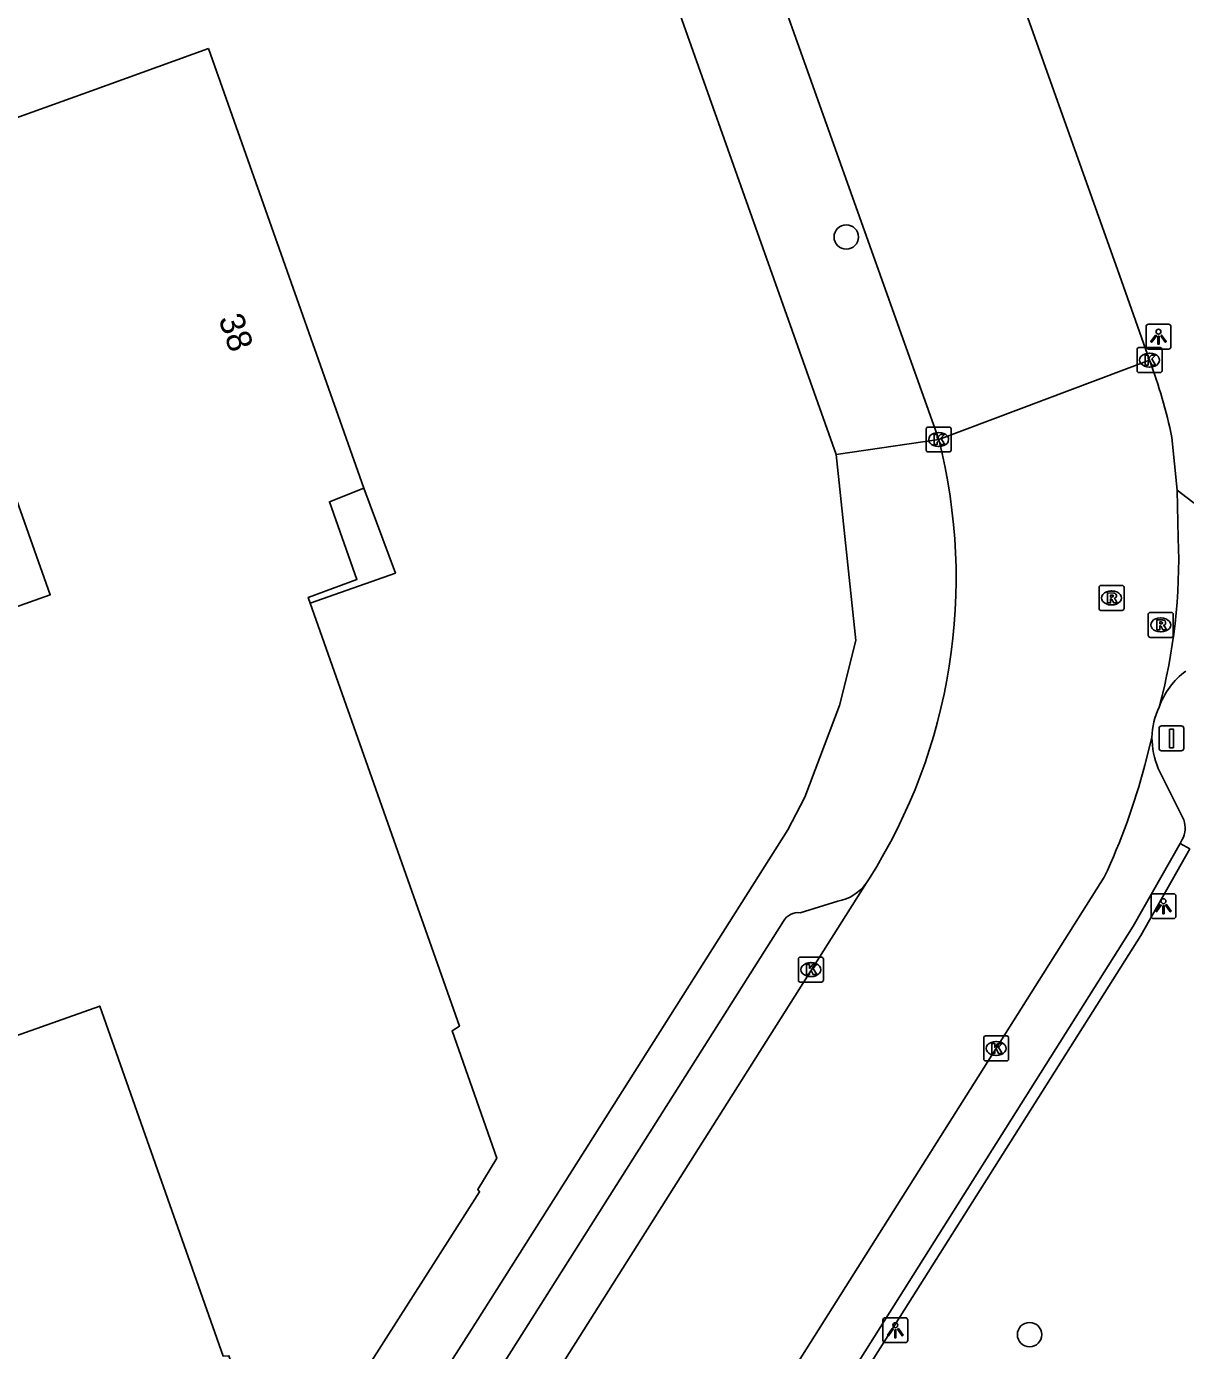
# Model space of a CAD drawing. Extents: x 157692 to 159670, y 381454 to 383289.
# Drawn here: x 159590 to 159636.5, y 382502.3 to 382555.4 of the extents above; entities that cross this region are included whole.
import ezdxf

# ---------------------------------------------------------------- set-up
doc = ezdxf.new("R2010")
doc.units = 0
for name, color, linetype in [('IMGEO_Boom', 7, 'Continuous'), ('IMGEO_Fietspad_gesloten', 7, 'Continuous'), ('IMGEO_Kolk', 7, 'Continuous'), ('IMGEO_Lichtpunt', 7, 'Continuous'), ('IMGEO_Pand', 7, 'Continuous'), ('IMGEO_Pand_nummerreeks', 7, 'Continuous'), ('IMGEO_Pand_overbouw', 7, 'Continuous'), ('IMGEO_Parkeervlak_open', 7, 'Continuous'), ('IMGEO_Rijbaan_lokaal_open', 7, 'Continuous'), ('IMGEO_Rijbaan_regionaal_gesloten', 7, 'Continuous'), ('IMGEO_Rioolput', 7, 'Continuous'), ('IMGEO_Verkeersbordpaal', 7, 'Continuous'), ('IMGEO_Verkeerseiland_open', 7, 'Continuous'), ('IMGEO_Voetpad_open', 7, 'Continuous')]:
    doc.layers.add(name, color=color, linetype=linetype)

msp = doc.modelspace()

# ---------------------------------------------------------------- linework, layer by layer
at = {"layer": 'IMGEO_Boom'}
for centre in [(159622.857, 382546.976), (159630.215, 382502.909)]:
    msp.add_circle(centre, 0.489, dxfattribs=at)
at = {"layer": 'IMGEO_Fietspad_gesloten'}
msp.add_lwpolyline([(159636.144, 382536.811), (159643.136, 382531.444)], dxfattribs=at)
msp.add_arc((159638.342, 382527.058), 3.105, 126.5903, 160.3935, dxfattribs=at)
at = {"layer": 'IMGEO_Kolk'}
for p, q in [((159634.531, 382541.609), (159634.531, 382542.461)), ((159634.606, 382542.535), (159635.458, 382542.535)), ((159635.019, 382542.315), (159635.044, 382542.315)), ((159635.532, 382542.461), (159635.532, 382541.609)), ((159635.042, 382541.755), (159635.017, 382541.755)), ((159635.458, 382541.535), (159634.606, 382541.535)), ((159626.066, 382538.42), (159626.066, 382539.272)), ((159626.141, 382539.346), (159626.993, 382539.346)), ((159626.554, 382539.126), (159626.579, 382539.126)), ((159627.067, 382539.272), (159627.067, 382538.42)), ((159626.577, 382538.566), (159626.552, 382538.566)), ((159626.993, 382538.346), (159626.141, 382538.346)), ((159620.937, 382517.136), (159620.937, 382517.988)), ((159621.012, 382518.062), (159621.864, 382518.062)), ((159621.425, 382517.842), (159621.45, 382517.842)), ((159621.938, 382517.988), (159621.938, 382517.136)), ((159621.448, 382517.282), (159621.423, 382517.282)), ((159621.864, 382517.062), (159621.012, 382517.062)), ((159628.374, 382513.973), (159628.374, 382514.825)), ((159628.449, 382514.899), (159629.301, 382514.899)), ((159628.862, 382514.679), (159628.887, 382514.679)), ((159629.375, 382514.825), (159629.375, 382513.973)), ((159628.885, 382514.119), (159628.86, 382514.119)), ((159629.301, 382513.899), (159628.449, 382513.899))]:
    msp.add_line(p, q, dxfattribs=at)
for points in [[(159634.531, 382541.609), (159634.531, 382542.461)], [(159634.606, 382542.535), (159635.458, 382542.535)], [(159634.852, 382542.235), (159634.975, 382542.235), (159634.975, 382542.084), (159635.105, 382542.235), (159635.269, 382542.235), (159635.123, 382542.084), (159635.276, 382541.835), (159635.124, 382541.835), (159635.039, 382541.999), (159634.975, 382541.932), (159634.975, 382541.835), (159634.852, 382541.835), (159634.852, 382542.235)], [(159635.532, 382542.461), (159635.532, 382541.609)], [(159635.458, 382541.535), (159634.606, 382541.535)], [(159626.066, 382538.42), (159626.066, 382539.272)], [(159626.141, 382539.346), (159626.993, 382539.346)], [(159626.387, 382539.046), (159626.51, 382539.046), (159626.51, 382538.895), (159626.64, 382539.046), (159626.804, 382539.046), (159626.658, 382538.895), (159626.811, 382538.646), (159626.659, 382538.646), (159626.574, 382538.81), (159626.51, 382538.743), (159626.51, 382538.646), (159626.387, 382538.646), (159626.387, 382539.046)], [(159627.067, 382539.272), (159627.067, 382538.42)], [(159626.993, 382538.346), (159626.141, 382538.346)], [(159620.937, 382517.136), (159620.937, 382517.988)], [(159621.012, 382518.062), (159621.864, 382518.062)], [(159621.938, 382517.988), (159621.938, 382517.136)], [(159621.258, 382517.762), (159621.381, 382517.762), (159621.381, 382517.611), (159621.511, 382517.762), (159621.675, 382517.762), (159621.529, 382517.611), (159621.682, 382517.362), (159621.53, 382517.362), (159621.445, 382517.526), (159621.381, 382517.459), (159621.381, 382517.362), (159621.258, 382517.362), (159621.258, 382517.762)], [(159621.864, 382517.062), (159621.012, 382517.062)], [(159628.374, 382513.973), (159628.374, 382514.825)], [(159628.449, 382514.899), (159629.301, 382514.899)], [(159628.695, 382514.599), (159628.818, 382514.599), (159628.818, 382514.448), (159628.948, 382514.599), (159629.112, 382514.599), (159628.966, 382514.448), (159629.119, 382514.199), (159628.967, 382514.199), (159628.882, 382514.363), (159628.818, 382514.296), (159628.818, 382514.199), (159628.695, 382514.199), (159628.695, 382514.599)], [(159629.375, 382514.825), (159629.375, 382513.973)], [(159629.301, 382513.899), (159628.449, 382513.899)]]:
    msp.add_lwpolyline(points, dxfattribs=at)
for centre, start, end in [((159634.608, 382542.459), 91.552, 178.448), ((159634.608, 382542.459), 91.552, 178.448), ((159635.456, 382542.459), 1.552, 88.448), ((159635.456, 382542.459), 1.552, 88.448), ((159634.608, 382541.611), 181.552, 268.448), ((159634.608, 382541.611), 181.552, 268.448), ((159635.456, 382541.611), 271.552, 358.448), ((159635.456, 382541.611), 271.552, 358.448), ((159626.143, 382539.27), 91.552, 178.448), ((159626.143, 382539.27), 91.552, 178.448), ((159626.991, 382539.27), 1.552, 88.448), ((159626.991, 382539.27), 1.552, 88.448), ((159626.143, 382538.422), 181.552, 268.448), ((159626.143, 382538.422), 181.552, 268.448), ((159626.991, 382538.422), 271.552, 358.448), ((159626.991, 382538.422), 271.552, 358.448), ((159621.014, 382517.986), 91.552, 178.448), ((159621.014, 382517.986), 91.552, 178.448), ((159621.862, 382517.986), 1.552, 88.448), ((159621.862, 382517.986), 1.552, 88.448), ((159621.014, 382517.138), 181.552, 268.448), ((159621.014, 382517.138), 181.552, 268.448), ((159621.862, 382517.138), 271.552, 358.448), ((159621.862, 382517.138), 271.552, 358.448), ((159628.451, 382514.823), 91.552, 178.448), ((159628.451, 382514.823), 91.552, 178.448), ((159629.299, 382514.823), 1.552, 88.448), ((159629.299, 382514.823), 1.552, 88.448), ((159628.451, 382513.975), 181.552, 268.448), ((159628.451, 382513.975), 181.552, 268.448), ((159629.299, 382513.975), 271.552, 358.448), ((159629.299, 382513.975), 271.552, 358.448)]:
    msp.add_arc(centre, 0.0765, start, end, dxfattribs=at)
for centre, major_axis, ratio, start_param, end_param in [((159635.018, 382542.035), (-0.387, 0.002), 0.722429, 4.712389, 7.853982), ((159635.043, 382542.035), (-0.39, 0.002), 0.717154, 1.570796, 4.712389), ((159626.553, 382538.846), (-0.387, 0.002), 0.722429, 4.712389, 7.853982), ((159626.578, 382538.846), (-0.39, 0.002), 0.717154, 1.570796, 4.712389), ((159621.424, 382517.562), (-0.387, 0.002), 0.722429, 4.712389, 7.853982), ((159621.449, 382517.562), (-0.39, 0.002), 0.717154, 1.570796, 4.712389), ((159628.861, 382514.399), (-0.387, 0.002), 0.722429, 4.712389, 7.853982), ((159628.886, 382514.399), (-0.39, 0.002), 0.717154, 1.570796, 4.712389)]:
    msp.add_ellipse(centre, major_axis=major_axis, ratio=ratio, start_param=start_param, end_param=end_param, dxfattribs=at)
at = {"layer": 'IMGEO_Lichtpunt'}
for p, q in [((159634.892, 382543.377), (159634.892, 382542.57)), ((159634.892, 382543.377), (159634.892, 382542.57)), ((159635.794, 382543.472), (159634.986, 382543.472)), ((159635.794, 382543.472), (159634.986, 382543.472)), ((159635.888, 382542.57), (159635.888, 382543.377)), ((159635.888, 382542.57), (159635.888, 382543.377)), ((159634.986, 382542.476), (159635.794, 382542.476)), ((159634.986, 382542.476), (159635.794, 382542.476)), ((159635.091, 382520.512), (159635.091, 382519.705)), ((159635.091, 382520.512), (159635.091, 382519.705)), ((159635.993, 382520.607), (159635.185, 382520.607)), ((159635.993, 382520.607), (159635.185, 382520.607)), ((159636.087, 382519.705), (159636.087, 382520.512)), ((159636.087, 382519.705), (159636.087, 382520.512)), ((159635.185, 382519.611), (159635.993, 382519.611)), ((159635.185, 382519.611), (159635.993, 382519.611)), ((159624.329, 382503.489), (159624.329, 382502.682)), ((159624.329, 382503.489), (159624.329, 382502.682)), ((159625.231, 382503.584), (159624.423, 382503.584)), ((159625.231, 382503.584), (159624.423, 382503.584)), ((159625.325, 382502.682), (159625.325, 382503.489)), ((159625.325, 382502.682), (159625.325, 382503.489)), ((159624.423, 382502.588), (159625.231, 382502.588)), ((159624.423, 382502.588), (159625.231, 382502.588))]:
    msp.add_line(p, q, dxfattribs=at)
for points in [[(159635.266, 382543.041), (159635.305, 382543.013), (159635.117, 382542.751), (159635.079, 382542.778), (159635.266, 382543.041)], [(159635.368, 382542.993), (159635.415, 382542.993), (159635.415, 382542.671), (159635.368, 382542.671), (159635.368, 382542.993)], [(159635.478, 382543.013), (159635.516, 382543.04), (159635.703, 382542.778), (159635.664, 382542.75), (159635.478, 382543.013)], [(159635.465, 382520.176), (159635.504, 382520.148), (159635.316, 382519.886), (159635.278, 382519.913), (159635.465, 382520.176)], [(159635.567, 382520.128), (159635.614, 382520.128), (159635.614, 382519.806), (159635.567, 382519.806), (159635.567, 382520.128)], [(159635.677, 382520.148), (159635.715, 382520.175), (159635.902, 382519.913), (159635.863, 382519.885), (159635.677, 382520.148)], [(159624.703, 382503.153), (159624.742, 382503.125), (159624.554, 382502.863), (159624.516, 382502.89), (159624.703, 382503.153)], [(159624.805, 382503.105), (159624.852, 382503.105), (159624.852, 382502.783), (159624.805, 382502.783), (159624.805, 382503.105)], [(159624.915, 382503.125), (159624.953, 382503.152), (159625.14, 382502.89), (159625.101, 382502.862), (159624.915, 382503.125)]]:
    msp.add_lwpolyline(points, dxfattribs=at)
for centre in [(159635.391, 382543.175), (159635.59, 382520.31), (159624.828, 382503.287)]:
    msp.add_circle(centre, 0.0994, dxfattribs=at)
for centre, start, end in [((159634.986, 382543.377), 90, 180), ((159634.986, 382543.377), 90, 180), ((159635.794, 382543.377), 0, 90), ((159635.794, 382543.377), 0, 90), ((159634.986, 382542.57), 180, 270), ((159634.986, 382542.57), 180, 270), ((159635.794, 382542.57), 270, 0), ((159635.794, 382542.57), 270, 360), ((159635.185, 382520.512), 90, 180), ((159635.185, 382520.512), 90, 180), ((159635.993, 382520.512), 0, 90), ((159635.993, 382520.512), 0, 90), ((159635.185, 382519.705), 180, 270), ((159635.185, 382519.705), 180, 270), ((159635.993, 382519.705), 270, 0), ((159635.993, 382519.705), 270, 360), ((159624.423, 382503.489), 90, 180), ((159624.423, 382503.489), 90, 180), ((159625.231, 382503.489), 0, 90), ((159625.231, 382503.489), 0, 90), ((159624.423, 382502.682), 180, 270), ((159624.423, 382502.682), 180, 270), ((159625.231, 382502.682), 270, 0), ((159625.231, 382502.682), 270, 360)]:
    msp.add_arc(centre, 0.0946, start, end, dxfattribs=at)
at = {"layer": 'IMGEO_Pand'}
for points in [[(159597.265, 382554.546), (159592.562, 382552.851), (159584.733, 382550.03), (159590.909, 382532.61), (159574.462, 382526.779)], [(159579.893, 382511.489), (159592.896, 382516.097), (159597.844, 382502.048), (159598.078, 382502.061), (159598.819, 382500), (159601.494, 382498.241), (159602.619, 382500), (159608.143, 382508.637), (159608.063, 382508.736), (159608.826, 382509.99), (159607.034, 382515.106), (159607.327, 382515.288), (159601.345, 382532.272), (159601.262, 382532.509), (159603.214, 382533.219), (159602.112, 382536.346), (159603.489, 382536.89), (159597.265, 382554.546)]]:
    msp.add_lwpolyline(points, dxfattribs=at)
at = {"layer": 'IMGEO_Pand_overbouw'}
msp.add_lwpolyline([(159603.489, 382536.89), (159602.112, 382536.346), (159603.214, 382533.219), (159601.262, 382532.509), (159601.345, 382532.272), (159604.762, 382533.481)], close=True, dxfattribs=at)
at = {"layer": 'IMGEO_Parkeervlak_open'}
for points in [[(159635.375, 382525.644), (159636.411, 382523.571)], [(159636.259, 382522.623), (159634.369, 382519.302), (159621.668, 382499.146), (159616.67, 382491.324)], [(159636.347, 382522.791), (159636.259, 382522.623)]]:
    msp.add_lwpolyline(points, dxfattribs=at)
for centre, radius, start, end in [((159638.668, 382526.947), 3.542, 180.9929, 201.5915), ((159635.416, 382523.26), 1.042, 333.2605, 17.3581)]:
    msp.add_arc(centre, radius, start, end, dxfattribs=at)
at = {"layer": 'IMGEO_Rijbaan_lokaal_open'}
for points in [[(159559.691, 382755.045), (159560.257, 382752.865), (159561.176, 382750.373), (159561.308, 382750), (159561.935, 382748.227), (159567.994, 382731.083), (159574.868, 382711.8), (159580.35, 382696.295), (159589.519, 382670.434), (159595.669, 382653.011), (159602.788, 382632.766), (159615.362, 382597.435), (159615.407, 382597.307), (159620.846, 382581.911), (159627.38, 382563.561), (159633.831, 382545.445), (159635.032, 382542.035)], [(159626.568, 382538.847), (159618.683, 382561.021), (159617.98, 382563.091)], [(159635.032, 382542.035), (159626.568, 382538.847)], [(159636.144, 382536.811), (159635.932, 382538.931)], [(159636.184, 382534.881), (159636.144, 382536.811)], [(159634.839, 382525.768), (159635.127, 382526.886)], [(159623.672, 382521.046), (159604.843, 382491.269)], [(159613.269, 382489.671), (159633.214, 382521.271)], [(159623.776, 382521.209), (159623.672, 382521.046)]]:
    msp.add_lwpolyline(points, dxfattribs=at)
for centre, radius, start, end in [((159612.743, 382533.89), 23.731, 12.265, 20.0739), ((159604.703, 382533.268), 22.565, 327.6962, 14.3138), ((159613.525, 382534.01), 22.676, 344.8922, 2.2012), ((159638.069, 382526.825), 2.943, 154.3207, 178.8093), ((159609.158, 382532.506), 26.55, 334.9662, 345.299)]:
    msp.add_arc(centre, radius, start, end, dxfattribs=at)
at = {"layer": 'IMGEO_Rijbaan_regionaal_gesloten'}
msp.add_arc((160301.281, 382920.327), 754.263, 208.091875, 209.648534, dxfattribs=at)
at = {"layer": 'IMGEO_Rioolput'}
for p, q in [((159633.005, 382532.058), (159633.005, 382532.91)), ((159633.08, 382532.984), (159633.932, 382532.984)), ((159633.493, 382532.764), (159633.518, 382532.764)), ((159634.006, 382532.91), (159634.006, 382532.058)), ((159633.516, 382532.204), (159633.491, 382532.204)), ((159633.932, 382531.984), (159633.08, 382531.984)), ((159634.981, 382530.976), (159634.981, 382531.828)), ((159635.056, 382531.902), (159635.908, 382531.902)), ((159635.469, 382531.682), (159635.494, 382531.682)), ((159635.982, 382531.828), (159635.982, 382530.976)), ((159635.492, 382531.122), (159635.467, 382531.122)), ((159635.908, 382530.902), (159635.056, 382530.902))]:
    msp.add_line(p, q, dxfattribs=at)
for points in [[(159633.005, 382532.058), (159633.005, 382532.91)], [(159633.08, 382532.984), (159633.932, 382532.984)], [(159633.594, 382532.682), (159633.342, 382532.684), (159633.342, 382532.284)], [(159634.006, 382532.91), (159634.006, 382532.058)], [(159633.342, 382532.284), (159633.466, 382532.284), (159633.466, 382532.446), (159633.477, 382532.446)], [(159633.52, 382532.603), (159633.466, 382532.603), (159633.466, 382532.522)], [(159633.466, 382532.522), (159633.518, 382532.522)], [(159633.524, 382532.417), (159633.595, 382532.284), (159633.735, 382532.284), (159633.67, 382532.41)], [(159633.932, 382531.984), (159633.08, 382531.984)], [(159634.981, 382530.976), (159634.981, 382531.828)], [(159635.056, 382531.902), (159635.908, 382531.902)], [(159635.982, 382531.828), (159635.982, 382530.976)], [(159635.57, 382531.6), (159635.318, 382531.602), (159635.318, 382531.202)], [(159635.318, 382531.202), (159635.442, 382531.202), (159635.442, 382531.364), (159635.453, 382531.364)], [(159635.496, 382531.521), (159635.442, 382531.521), (159635.442, 382531.44)], [(159635.442, 382531.44), (159635.494, 382531.44)], [(159635.5, 382531.335), (159635.571, 382531.202), (159635.711, 382531.202), (159635.646, 382531.328)], [(159635.908, 382530.902), (159635.056, 382530.902)]]:
    msp.add_lwpolyline(points, dxfattribs=at)
for centre, radius, start, end in [((159633.082, 382532.908), 0.0765, 91.552, 178.448), ((159633.082, 382532.908), 0.0765, 91.552, 178.448), ((159633.593, 382532.572), 0.109, 350.3612, 89.416), ((159633.93, 382532.908), 0.0765, 1.552, 88.448), ((159633.93, 382532.908), 0.0765, 1.552, 88.448), ((159633.476, 382532.393), 0.0533, 26.0293, 88.6989), ((159633.502, 382532.711), 0.19, 274.7715, 282.9687), ((159633.526, 382532.507), 0.0964, 77.0061, 93.1865), ((159633.54, 382532.564), 0.0378, 276.6634, 79.6772), ((159633.591, 382532.572), 0.112, 277.5842, 350.9817), ((159633.575, 382532.357), 0.108, 29.5134, 73.7905), ((159633.082, 382532.06), 0.0765, 181.552, 268.448), ((159633.082, 382532.06), 0.0765, 181.552, 268.448), ((159633.93, 382532.06), 0.0765, 271.552, 358.448), ((159633.93, 382532.06), 0.0765, 271.552, 358.448), ((159635.058, 382531.826), 0.0765, 91.552, 178.448), ((159635.058, 382531.826), 0.0765, 91.552, 178.448), ((159635.906, 382531.826), 0.0765, 1.552, 88.448), ((159635.906, 382531.826), 0.0765, 1.552, 88.448), ((159635.452, 382531.311), 0.0533, 26.0293, 88.6989), ((159635.478, 382531.629), 0.19, 274.7715, 282.9687), ((159635.502, 382531.425), 0.0964, 77.0061, 93.1865), ((159635.516, 382531.482), 0.0378, 276.6634, 79.6772), ((159635.569, 382531.49), 0.109, 350.3612, 89.416), ((159635.567, 382531.49), 0.112, 277.5842, 350.9817), ((159635.551, 382531.275), 0.108, 29.5134, 73.7905), ((159635.058, 382530.978), 0.0765, 181.552, 268.448), ((159635.058, 382530.978), 0.0765, 181.552, 268.448), ((159635.906, 382530.978), 0.0765, 271.552, 358.448), ((159635.906, 382530.978), 0.0765, 271.552, 358.448)]:
    msp.add_arc(centre, radius, start, end, dxfattribs=at)
for centre, major_axis, ratio, start_param, end_param in [((159633.492, 382532.484), (-0.387, 0.002), 0.722429, 4.712389, 7.853982), ((159633.517, 382532.484), (-0.39, 0.002), 0.717154, 1.570796, 4.712389), ((159635.468, 382531.402), (-0.387, 0.002), 0.722429, 4.712389, 7.853982), ((159635.493, 382531.402), (-0.39, 0.002), 0.717154, 1.570796, 4.712389)]:
    msp.add_ellipse(centre, major_axis=major_axis, ratio=ratio, start_param=start_param, end_param=end_param, dxfattribs=at)
at = {"layer": 'IMGEO_Verkeersbordpaal'}
for p, q in [((159635.416, 382526.447), (159635.416, 382527.247)), ((159635.416, 382527.247), (159635.416, 382526.447)), ((159635.516, 382527.347), (159636.306, 382527.347)), ((159636.306, 382527.347), (159635.516, 382527.347)), ((159636.406, 382527.247), (159636.406, 382526.447)), ((159636.406, 382526.447), (159636.406, 382527.247)), ((159636.306, 382526.347), (159635.516, 382526.347)), ((159635.516, 382526.347), (159636.306, 382526.347))]:
    msp.add_line(p, q, dxfattribs=at)
msp.add_lwpolyline([(159635.836, 382527.222), (159635.986, 382527.222), (159635.986, 382526.472), (159635.836, 382526.472), (159635.836, 382527.222)], dxfattribs=at)
for centre, start, end in [((159635.516, 382527.247), 90, 180), ((159635.516, 382527.247), 90, 180), ((159636.306, 382527.247), 0, 90), ((159636.306, 382527.247), 360, 90), ((159635.516, 382526.447), 180, 270), ((159635.516, 382526.447), 180, 270), ((159636.306, 382526.447), 270, 0), ((159636.306, 382526.447), 270, 0)]:
    msp.add_arc(centre, 0.1, start, end, dxfattribs=at)
at = {"layer": 'IMGEO_Verkeerseiland_open'}
msp.add_lwpolyline([(159636.259, 382522.623), (159636.646, 382522.412), (159634.676, 382518.937), (159622.038, 382498.907), (159617.016, 382491.036), (159616.67, 382491.324)], dxfattribs=at)
at = {"layer": 'IMGEO_Voetpad_open'}
for points in [[(159614.137, 382561.713), (159622.453, 382538.242)], [(159622.453, 382538.242), (159626.568, 382538.847)], [(159622.453, 382538.242), (159623.241, 382530.777), (159622.587, 382528.164), (159621.195, 382524.493), (159620.517, 382523.169), (159607.811, 382503.119), (159605.828, 382500), (159604.148, 382497.263), (159596.355, 382484.825)], [(159621.002, 382519.844), (159622.514, 382520.306)], [(159604.79, 382494.921), (159605.889, 382496.628), (159607.991, 382500), (159620.345, 382519.505)]]:
    msp.add_lwpolyline(points, dxfattribs=at)
for centre, radius, start, end in [((159622.164, 382522.13), 1.857, 280.8691, 324.2907), ((159620.913, 382519.209), 0.641, 82.0541, 152.5318)]:
    msp.add_arc(centre, radius, start, end, dxfattribs=at)

# ---------------------------------------------------------------- texts
at = {"layer": 'IMGEO_Pand_nummerreeks'}
msp.add_text('38', height=1, rotation=289.5892, dxfattribs=at).set_placement((159597.647, 382543.688))

doc.saveas('drawing.dxf')
